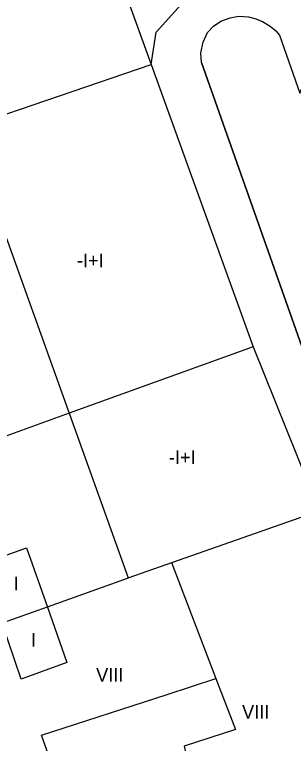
# Model space of a CAD drawing. Extents: x 282771 to 285132, y 4823109 to 4825496.
# Drawn here: x 284126.4 to 284157.1, y 4823801.6 to 4823881.8 of the extents above; entities that cross this region are included whole.
import ezdxf

# ---------------------------------------------------------------- set-up
doc = ezdxf.new("R2010")
doc.units = 0
for name, color, linetype in [('EDIFICIO', 7, 'Continuous'), ('INTERIOR-EDIFICIO', 7, 'Continuous'), ('MEDIANERA', 7, 'Continuous'), ('TXT-ALTURA-EDIFICIO', 7, 'Continuous'), ('ZONA-VERDE', 7, 'Continuous')]:
    doc.layers.add(name, color=color, linetype=linetype)

msp = doc.modelspace()

# ---------------------------------------------------------------- linework, layer by layer
at = {"layer": 'EDIFICIO'}
for points in [[(284236.927, 4823906.656), (284215.657, 4823918.826), (284191.537, 4823932.695), (284186.697, 4823935.495), (284181.257, 4823938.355), (284180.787, 4823937.465), (284178.177, 4823938.825), (284166.668, 4823932.425), (284131.878, 4823913.086), (284129.178, 4823910.706), (284131.238, 4823904.516), (284135.338, 4823893.136), (284141.428, 4823876.306), (284152.678, 4823845.226), (284159.928, 4823827.177)], [(284163.198, 4823830.626), (284146.958, 4823876.526), (284146.908, 4823877.596), (284147.148, 4823878.746), (284147.648, 4823879.816), (284148.278, 4823880.516), (284149.108, 4823881.056), (284150.128, 4823881.426), (284151.048, 4823881.626), (284152.158, 4823881.556), (284152.848, 4823881.366), (284153.698, 4823881.016), (284154.548, 4823880.516), (284155.158, 4823879.986), (284155.578, 4823879.516), (284157.798, 4823873.156), (284159.848, 4823877.976), (284192.297, 4823862.576), (284181.088, 4823836.186), (284178.868, 4823837.246), (284177.359, 4823835.771), (284163.198, 4823830.626)]]:
    msp.add_lwpolyline(points, dxfattribs=at)
at = {"layer": 'INTERIOR-EDIFICIO'}
for points in [[(284101.438, 4823924.125), (284138.887, 4823819.788), (284159.928, 4823827.177)], [(284129.998, 4823816.567), (284132.148, 4823810.477), (284127.128, 4823808.647), (284125.017, 4823814.789), (284122.788, 4823821.327), (284127.708, 4823823.097), (284129.998, 4823816.567)], [(284131.798, 4823795.557), (284129.348, 4823802.467), (284143.191, 4823806.958), (284148.558, 4823808.707), (284150.708, 4823803.097), (284145.05, 4823801.253), (284145.599, 4823798.847), (284136.398, 4823795.947), (284136.498, 4823795.557)]]:
    msp.add_lwpolyline(points, dxfattribs=at)
at = {"layer": 'MEDIANERA'}
for points in [[(284146.958, 4823876.526), (284163.198, 4823830.626)], [(284121.198, 4823869.416), (284141.428, 4823876.306)], [(284152.678, 4823845.226), (284132.419, 4823837.905), (284123.475, 4823834.673), (284118.479, 4823832.867), (284109.178, 4823829.506)], [(284143.668, 4823821.467), (284148.558, 4823808.707)], [(284138.897, 4823819.759), (284129.996, 4823816.572), (284125.017, 4823814.789), (284115.568, 4823811.407)]]:
    msp.add_lwpolyline(points, dxfattribs=at)
at = {"layer": 'ZONA-VERDE'}
msp.add_line((284135.338, 4823893.136), (284141.428, 4823876.306), dxfattribs=at)
msp.add_lwpolyline([(284141.428, 4823876.306), (284141.999, 4823879.872), (284145.768, 4823884.063), (284151.352, 4823884.827), (284179.438, 4823878.316), (284199.307, 4823918.876), (284197.507, 4823920.806)], dxfattribs=at)

# ---------------------------------------------------------------- texts
at = {"layer": 'TXT-ALTURA-EDIFICIO'}
for s, p in [('-I+I', (284133.255, 4823853.986)), ('-I+I', (284143.382, 4823832.313)), ('I', (284126.272, 4823818.408)), ('I', (284128.197, 4823812.23)), ('VIII', (284135.368, 4823808.357)), ('VIII', (284151.437, 4823804.287))]:
    msp.add_text(s, height=1.5, rotation=0.00004, dxfattribs=at).set_placement(p)

doc.saveas('drawing.dxf')
